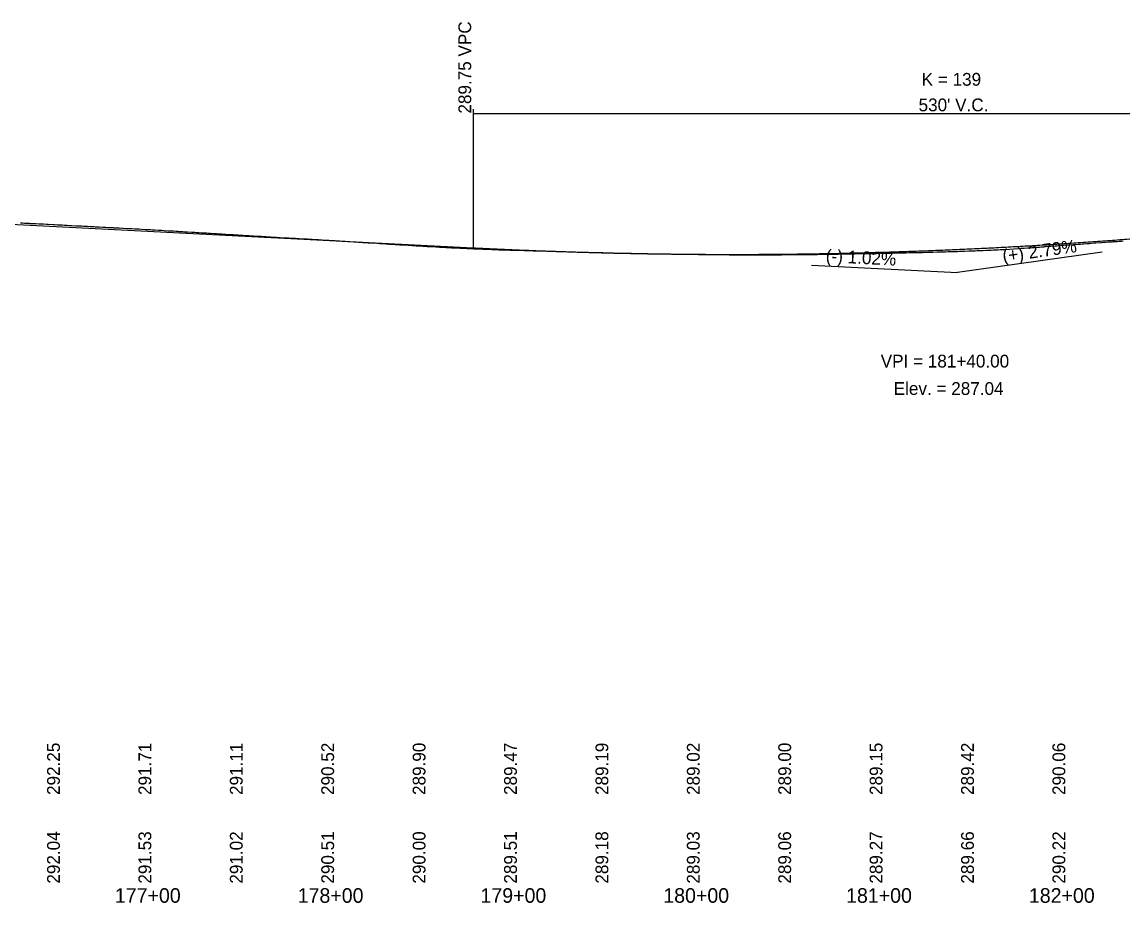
# Model space of a CAD drawing. Extents: x 1838386 to 1955906, y 719739 to 834437.
# Drawn here: x 1894991 to 1895594, y 826223 to 826705 of the extents above; entities that cross this region are included whole.
import ezdxf

# ---------------------------------------------------------------- set-up
doc = ezdxf.new("R2010")
doc.units = 0
for name, color, linetype in [('RD_DDB_GradeTX', 7, 'Continuous'), ('RD_DDB_Profile_EX', 7, 'Continuous'), ('RD_DDB_Profile_Lbl', 7, 'Continuous'), ('RD_DDB_Profile_PR', 7, 'Continuous'), ('RD_DDB_StaTX', 7, 'Continuous'), ('RD_DDB_StripGrade', 7, 'Continuous'), ('RD_DDB_VCLbl', 7, 'Continuous')]:
    doc.layers.add(name, color=color, linetype=linetype)

msp = doc.modelspace()

# ---------------------------------------------------------------- linework, layer by layer
at = {"layer": 'RD_DDB_GradeTX'}
for p in [(1895582.31, 826579.36), (1895423.19, 826572.39)]:
    msp.add_line(p, (1895503.08, 826568.31), dxfattribs=at)
at = {"layer": 'RD_DDB_Profile_EX'}
for points in [[(1894990.48, 826595.48), (1894991.7, 826595.43), (1894992.69, 826595.38), (1894992.99, 826595.36), (1894994.97, 826595.27), (1894995.53, 826595.23), (1894995.9, 826595.21), (1894997.53, 826595.14), (1894998.26, 826595.1), (1894998.96, 826595.07), (1895000.6, 826594.99), (1895002.16, 826594.91), (1895003.19, 826594.86), (1895004.74, 826594.79), (1895005.22, 826594.76), (1895005.69, 826594.73), (1895008.4, 826594.59), (1895009.1, 826594.56), (1895010.81, 826594.47), (1895011.49, 826594.43), (1895013.3, 826594.33), (1895014.66, 826594.26), (1895015.88, 826594.2), (1895017.75, 826594.1), (1895018.4, 826594.06), (1895020.92, 826593.93), (1895023.03, 826593.82), (1895023.51, 826593.79), (1895024.02, 826593.76), (1895025.09, 826593.71), (1895025.99, 826593.66), (1895027.17, 826593.59), (1895028.57, 826593.53), (1895030.28, 826593.44), (1895030.69, 826593.42), (1895031.37, 826593.38), (1895032.61, 826593.33), (1895033.61, 826593.27), (1895035.56, 826593.17), (1895036.2, 826593.14)], [(1895036.2, 826593.14), (1895036.55, 826593.12), (1895037.13, 826593.09), (1895038.69, 826593), (1895040.33, 826592.92), (1895041.23, 826592.87), (1895041.83, 826592.83), (1895042.81, 826592.79), (1895043.93, 826592.73), (1895044.58, 826592.7), (1895046.28, 826592.61), (1895046.73, 826592.59), (1895049.08, 826592.47), (1895050.22, 826592.41), (1895051.4, 826592.35), (1895053.16, 826592.25), (1895053.88, 826592.2), (1895054.38, 826592.17), (1895055.34, 826592.12), (1895056.74, 826592.04), (1895058.99, 826591.91), (1895059.6, 826591.88), (1895061.61, 826591.76), (1895062.79, 826591.68), (1895064.08, 826591.61), (1895065.98, 826591.51), (1895066.58, 826591.47), (1895067.87, 826591.4), (1895069.09, 826591.33), (1895071.22, 826591.19), (1895071.68, 826591.17), (1895072.37, 826591.13), (1895074.18, 826591.02), (1895075.53, 826590.94), (1895076.7, 826590.86), (1895077.49, 826590.81), (1895079.28, 826590.71), (1895080.4, 826590.65), (1895081.36, 826590.59), (1895081.87, 826590.56), (1895084.29, 826590.41), (1895085.92, 826590.31), (1895086.87, 826590.26), (1895088.04, 826590.18), (1895089.35, 826590.1), (1895091.4, 826589.98), (1895091.9, 826589.95), (1895092.23, 826589.93), (1895092.93, 826589.89), (1895093.85, 826589.84), (1895094.47, 826589.8), (1895096.45, 826589.69), (1895096.95, 826589.66), (1895097.7, 826589.61), (1895099.49, 826589.49), (1895100.9, 826589.4), (1895102.06, 826589.32), (1895102.81, 826589.27), (1895104.54, 826589.17), (1895105.46, 826589.11), (1895106.59, 826589.05), (1895107.09, 826589.02), (1895109.13, 826588.89), (1895109.65, 826588.85), (1895111.24, 826588.75), (1895111.73, 826588.72), (1895112.12, 826588.7), (1895113.49, 826588.62), (1895114.67, 826588.54), (1895115.46, 826588.49), (1895117.24, 826588.38), (1895117.99, 826588.34), (1895119.77, 826588.24), (1895122.24, 826588.1), (1895123.93, 826587.99), (1895124.26, 826587.97), (1895124.82, 826587.94), (1895126.05, 826587.87), (1895127.31, 826587.8), (1895129.18, 826587.69), (1895129.81, 826587.65), (1895130.52, 826587.61), (1895132.55, 826587.51), (1895134.92, 826587.36), (1895136.79, 826587.25), (1895137.39, 826587.22), (1895138.55, 826587.15), (1895139.95, 826587.07), (1895140.89, 826587.01), (1895142.5, 826586.92), (1895143.05, 826586.89), (1895144.99, 826586.79), (1895145.79, 826586.75), (1895147.49, 826586.65), (1895149.38, 826586.54), (1895150.07, 826586.5), (1895151.06, 826586.44), (1895152.6, 826586.35), (1895153.62, 826586.28), (1895155.07, 826586.19), (1895155.58, 826586.16)], [(1895155.58, 826586.16), (1895157.24, 826586.07), (1895157.87, 826586.02), (1895159.24, 826585.95), (1895160.39, 826585.88), (1895161.85, 826585.79), (1895162.68, 826585.74), (1895163.45, 826585.69), (1895165.16, 826585.58), (1895166.38, 826585.49), (1895167.72, 826585.42), (1895168.11, 826585.4), (1895169.68, 826585.3), (1895170.27, 826585.26), (1895170.67, 826585.23), (1895172.83, 826585.12), (1895174.38, 826585.02), (1895175.25, 826584.96), (1895177.05, 826584.84), (1895177.82, 826584.79), (1895178.95, 826584.72), (1895180.65, 826584.6), (1895181.32, 826584.55), (1895182.84, 826584.46), (1895185.54, 826584.31), (1895186.91, 826584.22), (1895188.16, 826584.14), (1895190.45, 826584), (1895191.98, 826583.9), (1895193.18, 826583.83), (1895194.29, 826583.77), (1895195.43, 826583.69), (1895196.24, 826583.64), (1895198, 826583.53), (1895199.44, 826583.44), (1895200.71, 826583.37), (1895202.67, 826583.25), (1895203.01, 826583.23), (1895204.8, 826583.11), (1895205.71, 826583.05), (1895206.96, 826582.97), (1895208.07, 826582.9), (1895209.65, 826582.81), (1895210.61, 826582.75), (1895211.26, 826582.71), (1895211.97, 826582.67), (1895213.08, 826582.61), (1895215, 826582.51), (1895215.58, 826582.48), (1895217.67, 826582.36), (1895218.24, 826582.32), (1895219.84, 826582.23), (1895220.69, 826582.18), (1895221.99, 826582.11), (1895223.17, 826582.05), (1895224.5, 826581.97), (1895224.85, 826581.95), (1895225.66, 826581.9), (1895226.24, 826581.87), (1895228.41, 826581.77), (1895229.58, 826581.72), (1895230.99, 826581.65), (1895233.25, 826581.54), (1895234.84, 826581.46), (1895235.73, 826581.42), (1895237.03, 826581.36), (1895238.26, 826581.3), (1895240.07, 826581.23), (1895240.81, 826581.19), (1895243.47, 826581.1), (1895244.32, 826581.07), (1895246.09, 826581.01), (1895248.32, 826580.91), (1895249.56, 826580.87), (1895249.92, 826580.86), (1895250.87, 826580.83), (1895252.19, 826580.79), (1895253.41, 826580.76), (1895254.26, 826580.72), (1895255.9, 826580.67), (1895256.4, 826580.65), (1895258.37, 826580.6), (1895259.43, 826580.57), (1895260.92, 826580.53), (1895261.23, 826580.52), (1895262.09, 826580.49), (1895263.45, 826580.46), (1895264.24, 826580.44), (1895265.98, 826580.39), (1895267.2, 826580.35), (1895268.46, 826580.32), (1895269.33, 826580.29), (1895270.95, 826580.25), (1895273.66, 826580.17), (1895274.79, 826580.14), (1895276.26, 826580.1), (1895278.55, 826580.02), (1895280.16, 826579.98), (1895281.02, 826579.95), (1895282.2, 826579.92), (1895283.52, 826579.88)], [(1895537.76, 826581.54), (1895538.95, 826581.62), (1895539.56, 826581.66), (1895541.43, 826581.78), (1895542.92, 826581.88), (1895544.03, 826581.96), (1895545.21, 826582.04), (1895546.41, 826582.13), (1895547.91, 826582.25), (1895548.89, 826582.32), (1895550.29, 826582.42), (1895550.71, 826582.45), (1895551.4, 826582.5), (1895553.51, 826582.67), (1895553.91, 826582.7), (1895554.23, 826582.72), (1895556.56, 826582.9), (1895557.4, 826582.97), (1895558.88, 826583.08), (1895560.97, 826583.24), (1895561.36, 826583.27), (1895562.82, 826583.37), (1895563.27, 826583.4), (1895563.87, 826583.45), (1895564.62, 826583.5), (1895566.37, 826583.61), (1895567.4, 826583.69), (1895569.09, 826583.81), (1895570.2, 826583.89), (1895571.36, 826583.97), (1895572.31, 826584.03), (1895573.86, 826584.14), (1895574.61, 826584.19), (1895575.35, 826584.25), (1895576.34, 826584.33), (1895578.49, 826584.49), (1895578.82, 826584.51), (1895581.62, 826584.73), (1895581.98, 826584.76), (1895584.03, 826584.9), (1895586.33, 826585.06), (1895587.88, 826585.17), (1895588.19, 826585.2), (1895588.8, 826585.24), (1895590.46, 826585.36), (1895591.3, 826585.42), (1895592.77, 826585.52), (1895593.8, 826585.6)], [(1895283.52, 826579.88), (1895285.23, 826579.83), (1895286.06, 826579.8), (1895287.15, 826579.78), (1895288.25, 826579.75), (1895288.86, 826579.73), (1895290.44, 826579.69), (1895291.1, 826579.67), (1895293.58, 826579.59), (1895294.17, 826579.58), (1895296.09, 826579.52), (1895297.5, 826579.48), (1895298.63, 826579.44), (1895299.68, 826579.41), (1895300.18, 826579.4), (1895301.16, 826579.37), (1895301.87, 826579.34), (1895303.65, 826579.3), (1895304.02, 826579.29), (1895306.38, 826579.24), (1895308.65, 826579.18), (1895309.09, 826579.16), (1895311.2, 826579.1), (1895312.21, 826579.07), (1895312.72, 826579.06), (1895313.72, 826579.04), (1895314.89, 826579.01), (1895316.19, 826578.97), (1895317.96, 826578.94), (1895318.68, 826578.92), (1895319.21, 826578.9), (1895321.22, 826578.87), (1895322.75, 826578.84), (1895323.93, 826578.82), (1895324.74, 826578.8), (1895326.26, 826578.77), (1895327.95, 826578.74), (1895328.73, 826578.73), (1895330.12, 826578.7), (1895331.23, 826578.68), (1895332.77, 826578.66), (1895333.76, 826578.63), (1895335.75, 826578.6), (1895336.29, 826578.59), (1895337.27, 826578.58), (1895338.88, 826578.55), (1895339.36, 826578.55), (1895341.29, 826578.53), (1895343.2, 826578.5), (1895343.77, 826578.49), (1895344.55, 826578.48), (1895346.3, 826578.44), (1895347.53, 826578.42), (1895348.84, 826578.4), (1895349.81, 826578.38), (1895350.48, 826578.37), (1895351.35, 826578.36), (1895351.99, 826578.34), (1895353.84, 826578.32), (1895354.17, 826578.32), (1895356.33, 826578.29), (1895358.53, 826578.26), (1895358.84, 826578.25), (1895359.26, 826578.25), (1895361.37, 826578.22), (1895362.34, 826578.2), (1895363.89, 826578.18), (1895365.12, 826578.16), (1895366.38, 826578.15), (1895367.3, 826578.13), (1895368.85, 826578.12), (1895370.96, 826578.1), (1895371.37, 826578.09), (1895373.89, 826578.09), (1895374.87, 826578.08), (1895376.42, 826578.07), (1895378.28, 826578.05), (1895378.91, 826578.05), (1895380.47, 826578.05), (1895381.39, 826578.04), (1895382.67, 826578.03), (1895383.89, 826578.03), (1895385.55, 826578.03), (1895386.42, 826578.02), (1895387.4, 826578.02), (1895388.47, 826578.03), (1895388.94, 826578.02), (1895389.29, 826578.02), (1895391.5, 826578.04), (1895391.82, 826578.04), (1895393.93, 826578.04), (1895395.85, 826578.04), (1895396.41, 826578.04), (1895398.08, 826578.04), (1895398.93, 826578.04), (1895400.08, 826578.05), (1895401.45, 826578.05), (1895402.99, 826578.05), (1895403.97, 826578.05), (1895404.69, 826578.05), (1895406.48, 826578.05)], [(1895406.48, 826578.05), (1895406.92, 826578.06), (1895408.94, 826578.08), (1895410.14, 826578.09), (1895411.64, 826578.1), (1895412.46, 826578.1), (1895413.95, 826578.11), (1895414.54, 826578.12), (1895416.48, 826578.14), (1895417.45, 826578.14), (1895418.99, 826578.15), (1895420.15, 826578.16), (1895421.48, 826578.17), (1895422.36, 826578.18), (1895423.96, 826578.2), (1895424.99, 826578.21), (1895426.06, 826578.23), (1895426.45, 826578.23), (1895429.13, 826578.29), (1895431.5, 826578.32), (1895431.85, 826578.33), (1895434.01, 826578.37), (1895435.64, 826578.39), (1895436.49, 826578.4), (1895437.52, 826578.41), (1895437.86, 826578.42), (1895438.98, 826578.44), (1895440.42, 826578.46), (1895441.47, 826578.48), (1895443.3, 826578.51), (1895443.98, 826578.52), (1895446.2, 826578.56), (1895446.76, 826578.57), (1895449.05, 826578.62), (1895450.05, 826578.64), (1895451.5, 826578.67), (1895453.38, 826578.69), (1895453.98, 826578.7), (1895455.62, 826578.72), (1895456.48, 826578.74), (1895457.6, 826578.75), (1895458.99, 826578.76), (1895460.48, 826578.8), (1895461.51, 826578.82), (1895462.58, 826578.84), (1895464.01, 826578.87), (1895464.54, 826578.88), (1895466.76, 826578.93), (1895468.97, 826578.99), (1895471.47, 826579.04), (1895471.84, 826579.05), (1895473.99, 826579.11), (1895474.71, 826579.12), (1895475.11, 826579.13), (1895476.5, 826579.16), (1895477.56, 826579.18), (1895479.01, 826579.21), (1895480.12, 826579.23), (1895481.5, 826579.27), (1895482.38, 826579.29), (1895483.98, 826579.34), (1895486.05, 826579.4), (1895486.47, 826579.41), (1895487.64, 826579.45), (1895488.98, 826579.49), (1895489.62, 826579.52), (1895491.73, 826579.58), (1895494.01, 826579.64), (1895495.76, 826579.68), (1895496.48, 826579.7), (1895498, 826579.73), (1895498.98, 826579.76), (1895500.25, 826579.79), (1895501.46, 826579.83), (1895503.03, 826579.88), (1895503.97, 826579.9), (1895505.87, 826579.96), (1895506.49, 826579.98), (1895506.97, 826580), (1895509.24, 826580.09), (1895511.47, 826580.17), (1895512.7, 826580.22), (1895513.94, 826580.27), (1895515.94, 826580.34), (1895516.45, 826580.36), (1895517.1, 826580.39), (1895518.96, 826580.47), (1895519.93, 826580.51), (1895521.47, 826580.58), (1895522.75, 826580.64), (1895523.96, 826580.7), (1895524.93, 826580.74), (1895525.23, 826580.76), (1895526.46, 826580.83), (1895527.2, 826580.86), (1895528.93, 826580.97), (1895531.5, 826581.12), (1895533.95, 826581.29), (1895536.44, 826581.45), (1895536.76, 826581.47), (1895537.76, 826581.54)]]:
    msp.add_lwpolyline(points, dxfattribs=at)
at = {"layer": 'RD_DDB_Profile_PR'}
msp.add_line((1894963.08, 826595.88), (1895238.08, 826581.84), dxfattribs=at)
msp.add_spline([(1895238.08, 826581.84), (1895248.68, 826581.32), (1895259.28, 826580.84), (1895269.88, 826580.4), (1895280.48, 826580), (1895291.08, 826579.64), (1895301.68, 826579.32), (1895312.28, 826579.04), (1895322.88, 826578.8), (1895333.48, 826578.61), (1895344.08, 826578.45), (1895354.68, 826578.33), (1895365.28, 826578.25), (1895375.88, 826578.22), (1895386.48, 826578.22), (1895397.08, 826578.27), (1895407.68, 826578.35), (1895418.28, 826578.48), (1895428.88, 826578.64), (1895439.48, 826578.85), (1895450.08, 826579.1), (1895460.68, 826579.38), (1895471.28, 826579.71), (1895481.88, 826580.08), (1895492.48, 826580.49), (1895503.08, 826580.93), (1895513.68, 826581.42), (1895524.28, 826581.95), (1895534.88, 826582.52), (1895545.48, 826583.13), (1895556.08, 826583.78), (1895566.68, 826584.47), (1895577.28, 826585.2), (1895587.88, 826585.98), (1895598.48, 826586.79), (1895609.08, 826587.64), (1895619.68, 826588.53), (1895630.28, 826589.47), (1895640.88, 826590.44), (1895651.48, 826591.45), (1895662.08, 826592.51), (1895672.68, 826593.6), (1895683.28, 826594.74), (1895693.88, 826595.91), (1895704.48, 826597.13), (1895715.08, 826598.39), (1895725.68, 826599.68), (1895736.28, 826601.02), (1895746.88, 826602.4), (1895757.48, 826603.82), (1895768.08, 826605.28)], degree=3, dxfattribs=at)
at = {"layer": 'RD_DDB_VCLbl'}
for p, q in [((1895238.08, 826657.78), (1895238.08, 826581.84)), ((1895238.08, 826655.28), (1895768.08, 826655.28))]:
    msp.add_line(p, q, dxfattribs=at)

# ---------------------------------------------------------------- texts
at = {"layer": 'RD_DDB_GradeTX'}
for s, rotation, p in [('(+) 2.79%', 7.9411, (1895528.23, 826573.84)), ('(-) 1.02%', 357.07683, (1895430.96, 826574))]:
    msp.add_text(s, height=7, rotation=rotation, dxfattribs=at).set_placement(p)
at = {"layer": 'RD_DDB_Profile_Lbl'}
for s, p in [('VPI = 181+40.00', (1895461.12, 826516.31)), ('Elev. = 287.04', (1895468.22, 826501.31))]:
    msp.add_text(s, height=7, dxfattribs=at).set_placement(p)
at = {"layer": 'RD_DDB_StaTX'}
for s, p in [('177+00', (1895042.18, 826223.35)), ('178+00', (1895142.18, 826223.35)), ('179+00', (1895242.18, 826223.35)), ('180+00', (1895342.18, 826223.35)), ('181+00', (1895442.18, 826223.35)), ('182+00', (1895542.18, 826223.35))]:
    msp.add_text(s, height=8, dxfattribs=at).set_placement(p)
at = {"layer": 'RD_DDB_StripGrade'}
for s, p in [('289.75 VPC', (1895237.08, 826655.28)), ('292.25', (1895012.08, 826282.35)), ('291.71', (1895062.08, 826282.35)), ('291.11', (1895112.08, 826282.35)), ('290.52', (1895162.08, 826282.35)), ('289.90', (1895212.08, 826282.35)), ('289.47', (1895262.08, 826282.35)), ('289.19', (1895312.08, 826282.35)), ('289.02', (1895362.08, 826282.35)), ('289.00', (1895412.08, 826282.35)), ('289.15', (1895462.08, 826282.35)), ('289.42', (1895512.08, 826282.35)), ('290.06', (1895562.08, 826282.35)), ('292.04', (1895012.08, 826233.83)), ('291.53', (1895062.08, 826233.83)), ('291.02', (1895112.08, 826233.83)), ('290.51', (1895162.08, 826233.83)), ('290.00', (1895212.08, 826233.83)), ('289.51', (1895262.08, 826233.83)), ('289.18', (1895312.08, 826233.83)), ('289.03', (1895362.08, 826233.83)), ('289.06', (1895412.08, 826233.83)), ('289.27', (1895462.08, 826233.83)), ('289.66', (1895512.08, 826233.83)), ('290.22', (1895562.08, 826233.83))]:
    msp.add_text(s, height=7, rotation=90, dxfattribs=at).set_placement(p)
at = {"layer": 'RD_DDB_VCLbl'}
for s, p in [('K = 139', (1895483.52, 826670.53)), ("530' V.C.", (1895481.83, 826656.53))]:
    msp.add_text(s, height=7, dxfattribs=at).set_placement(p)

doc.saveas('drawing.dxf')
